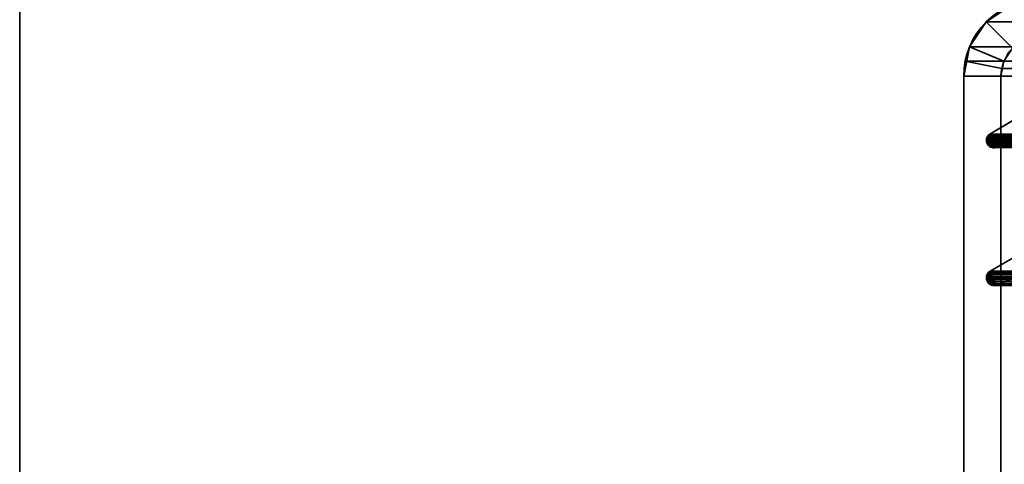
# Model space of a CAD drawing. Header units: millimetres. Extents: x -503 to 6703, y -110 to 193.
# Tile 971 of 1056: x 3993 to 4033, y -1 to 17. Entities that reach past the tile are written whole.
import ezdxf

# ---------------------------------------------------------------- set-up
doc = ezdxf.new("R2010")
doc.units = ezdxf.units.MM
doc.layers.add('152', color=7, linetype='Continuous', true_color=0xffffff)

# ---------------------------------------------------------------- blocks, each defined once
blk = doc.blocks.new('UG_SURFACE_004')
at = {"layer": '152', "color": 252, "linetype": 'Continuous', "lineweight": 35}
for points in [[(5156.5, -14, 2212.25), (5156.5, 174.4, 2212.25), (3843.5, 174.4, 2212.25), (3843.5, -14, 2212.25)], [(3993.5, -14, 2062.25), (3993.5, 174.4, 2062.25), (5006.5, 174.4, 2062.25), (5006.5, -14, 2062.25)]]:
    blk.add_3dface(points, dxfattribs=at)
blk = doc.blocks.new('UG_SURFACE_366')
at = {"layer": '152', "color": 252, "linetype": 'Continuous', "lineweight": 35}
for points in [[(4033.401, 17.266, 2019.849), (4033.401, 17.266, -7.75), (4032.402, 16.598, -7.75), (4032.402, 16.598, 2020.848)], [(4033.401, 17.266, 2019.849), (4032.402, 16.598, 2020.848), (4033.463, 15.537, 2019.787), (4033.975, 15.88, 2019.275)], [(4033.975, 15.88, -7.75), (4033.463, 15.537, -7.75), (4032.402, 16.598, -7.75), (4033.401, 17.266, -7.75)], [(4032.402, 16.598, 2020.848), (4032.402, 16.598, -7.75), (4031.734, 15.599, -7.75), (4031.734, 15.599, 2021.516)], [(4033.12, 15.025, 2020.13), (4033.463, 15.537, 2019.787), (4032.402, 16.598, 2020.848), (4031.734, 15.599, 2021.516)], [(4031.734, 15.599, -7.75), (4032.402, 16.598, -7.75), (4033.463, 15.537, -7.75), (4033.12, 15.025, -7.75)], [(4031.5, 14.42, -7.75), (4031.559, 15.021, 2021.691), (4031.734, 15.599, 2021.516)], [(4031.734, 15.599, 2021.516), (4031.734, 15.599, -7.75), (4031.5, 14.42, -7.75)], [(4031.5, 14.42, -7.75), (4031.734, 15.599, -7.75), (4033.12, 15.025, -7.75), (4033, 14.42, -7.75)], [(4033.031, 14.728, 2020.22), (4033.12, 15.025, 2020.13), (4031.734, 15.599, 2021.516), (4031.559, 15.021, 2021.691)], [(4033.12, 15.025, 2020.13), (4033.12, 15.025, -7.75), (4033.463, 15.537, -7.75), (4033.463, 15.537, 2019.787)], [(4031.5, 14.42, -7.75), (4031.5, 14.42, 2021.75), (4031.559, 15.021, 2021.691)], [(4033, 14.42, 2020.25), (4033.031, 14.728, 2020.22), (4031.559, 15.021, 2021.691), (4031.5, 14.42, 2021.75)], [(4033, 14.42, -7.75), (4033.12, 15.025, -7.75), (4033.12, 15.025, 2020.13)], [(4033.12, 15.025, 2020.13), (4033.031, 14.728, 2020.22), (4033, 14.42, -7.75)], [(4033.031, 14.728, 2020.22), (4033, 14.42, 2020.25), (4033, 14.42, -7.75)], [(4031.5, 14.42, 2021.75), (4031.5, -13, 1106), (4031.5, -13, 1152)], [(4031.5, 14.42, 2021.75), (4031.5, -13.586, 1073.664), (4031.5, -13, 1106)], [(4031.5, -13, 1152), (4031.5, -25.92, 2021.75), (4031.5, 14.42, 2021.75)], [(4031.5, -15, 1024.25), (4031.5, 14.42, -7.75), (4031.5, -25.92, 673.339)], [(4031.5, 14.42, -7.75), (4031.5, -25.92, 332.794), (4031.5, -25.92, 673.339)], [(4031.5, 14.42, -7.75), (4031.5, -25.92, -7.75), (4031.5, -25.92, 332.794)], [(4031.5, 14.42, 2021.75), (4031.5, -13, 1026.25), (4031.5, -13, 1072.25)], [(4031.5, 14.42, -7.75), (4031.5, -13.152, 1025.485), (4031.5, -13, 1026.25)], [(4031.5, -13, 1072.25), (4031.5, -13.152, 1073.015), (4031.5, 14.42, 2021.75)], [(4031.5, -13.152, 1073.015), (4031.5, -13.586, 1073.664), (4031.5, 14.42, 2021.75)], [(4031.5, 14.42, -7.75), (4031.5, -13.586, 1024.836), (4031.5, -13.152, 1025.485)], [(4031.5, -13, 1026.25), (4031.5, 14.42, 2021.75), (4031.5, 14.42, -7.75)], [(4031.5, -15, 1024.25), (4031.5, -14.235, 1024.402), (4031.5, 14.42, -7.75)], [(4031.5, -14.235, 1024.402), (4031.5, -13.586, 1024.836), (4031.5, 14.42, -7.75)], [(4031.5, 14.42, 2021.75), (4031.5, -25.92, 2021.75), (4033, -25.92, 2020.25), (4033, 14.42, 2020.25)], [(4031.5, -25.92, -7.75), (4031.5, 14.42, -7.75), (4033, 14.42, -7.75), (4033, -25.92, -7.75)], [(4033, 14.42, -7.75), (4033, -13, 1106), (4033, -13, 1072.25)], [(4033, 14.42, -7.75), (4033, -13, 1152), (4033, -13, 1106)], [(4033, -13, 1072.25), (4033, -13, 1026.25), (4033, 14.42, -7.75)], [(4033, -13, 1026.25), (4033, -13.152, 1025.485), (4033, 14.42, -7.75)], [(4033, 14.42, -7.75), (4033, -25.92, 673.339), (4033, -25.92, 332.794)], [(4033, 14.42, 2020.25), (4033, -13.152, 1152.765), (4033, -13, 1152)], [(4033, -25.92, 673.339), (4033, 14.42, -7.75), (4033, -13.586, 1024.836)], [(4033, 14.42, 2020.25), (4033, -13.586, 1153.414), (4033, -13.152, 1152.765)], [(4033, -13, 1152), (4033, 14.42, -7.75), (4033, 14.42, 2020.25)], [(4033, -25.92, 332.794), (4033, -25.92, -7.75), (4033, 14.42, -7.75)], [(4033, -13.152, 1025.485), (4033, -13.586, 1024.836), (4033, 14.42, -7.75)], [(4033, 14.42, 2020.25), (4033, -24.765, 1153.848), (4033, -24, 1154)], [(4033, 14.42, 2020.25), (4033, -15, 1154), (4033, -14.235, 1153.848)], [(4033, 14.42, 2020.25), (4033, -25.414, 1153.414), (4033, -24.765, 1153.848)], [(4033, -24, 1154), (4033, -15, 1154), (4033, 14.42, 2020.25)], [(4033, 14.42, 2020.25), (4033, -25.92, 1694.972), (4033, -25.92, 1354.428)], [(4033, -14.235, 1153.848), (4033, -13.586, 1153.414), (4033, 14.42, 2020.25)], [(4033, 14.42, 2020.25), (4033, -25.92, 2020.25), (4033, -25.92, 1694.972)], [(4033, -25.92, 1354.428), (4033, -25.92, 1152.56), (4033, -25.848, 1152.765), (4033, 14.42, 2020.25)], [(4033, -25.848, 1152.765), (4033, -25.414, 1153.414), (4033, 14.42, 2020.25)]]:
    blk.add_3dface(points, dxfattribs=at)
blk = doc.blocks.new('UG_SURFACE_367')
at = {"layer": '152', "color": 252, "linetype": 'Continuous', "lineweight": 35}
for points in [[(4033.401, 17.266, 2019.849), (4033.401, 17.266, -7.75), (4032.402, 16.598, -7.75), (4032.402, 16.598, 2020.848)], [(4033.401, 17.266, 2019.849), (4032.402, 16.598, 2020.848), (4033.463, 15.537, 2019.787), (4033.975, 15.88, 2019.275)], [(4033.975, 15.88, -7.75), (4033.463, 15.537, -7.75), (4032.402, 16.598, -7.75), (4033.401, 17.266, -7.75)], [(4032.402, 16.598, 2020.848), (4032.402, 16.598, -7.75), (4031.734, 15.599, -7.75), (4031.734, 15.599, 2021.516)], [(4033.12, 15.025, 2020.13), (4033.463, 15.537, 2019.787), (4032.402, 16.598, 2020.848), (4031.734, 15.599, 2021.516)], [(4031.734, 15.599, -7.75), (4032.402, 16.598, -7.75), (4033.463, 15.537, -7.75), (4033.12, 15.025, -7.75)], [(4031.5, 14.42, -7.75), (4031.559, 15.021, 2021.691), (4031.734, 15.599, 2021.516)], [(4031.734, 15.599, 2021.516), (4031.734, 15.599, -7.75), (4031.5, 14.42, -7.75)], [(4031.5, 14.42, -7.75), (4031.734, 15.599, -7.75), (4033.12, 15.025, -7.75), (4033, 14.42, -7.75)], [(4033.031, 14.728, 2020.22), (4033.12, 15.025, 2020.13), (4031.734, 15.599, 2021.516), (4031.559, 15.021, 2021.691)], [(4033.12, 15.025, 2020.13), (4033.12, 15.025, -7.75), (4033.463, 15.537, -7.75), (4033.463, 15.537, 2019.787)], [(4031.5, 14.42, -7.75), (4031.5, 14.42, 2021.75), (4031.559, 15.021, 2021.691)], [(4033, 14.42, 2020.25), (4033.031, 14.728, 2020.22), (4031.559, 15.021, 2021.691), (4031.5, 14.42, 2021.75)], [(4033, 14.42, -7.75), (4033.12, 15.025, -7.75), (4033.12, 15.025, 2020.13)], [(4033.12, 15.025, 2020.13), (4033.031, 14.728, 2020.22), (4033, 14.42, -7.75)], [(4033.031, 14.728, 2020.22), (4033, 14.42, 2020.25), (4033, 14.42, -7.75)], [(4031.5, 14.42, 2021.75), (4031.5, -13, 1106), (4031.5, -13, 1152)], [(4031.5, 14.42, 2021.75), (4031.5, -13.586, 1073.664), (4031.5, -13, 1106)], [(4031.5, -13, 1152), (4031.5, -25.92, 2021.75), (4031.5, 14.42, 2021.75)], [(4031.5, -15, 1024.25), (4031.5, 14.42, -7.75), (4031.5, -25.92, 673.339)], [(4031.5, 14.42, -7.75), (4031.5, -25.92, 332.794), (4031.5, -25.92, 673.339)], [(4031.5, 14.42, -7.75), (4031.5, -25.92, -7.75), (4031.5, -25.92, 332.794)], [(4031.5, 14.42, 2021.75), (4031.5, -13, 1026.25), (4031.5, -13, 1072.25)], [(4031.5, 14.42, -7.75), (4031.5, -13.152, 1025.485), (4031.5, -13, 1026.25)], [(4031.5, -13, 1072.25), (4031.5, -13.152, 1073.015), (4031.5, 14.42, 2021.75)], [(4031.5, -13.152, 1073.015), (4031.5, -13.586, 1073.664), (4031.5, 14.42, 2021.75)], [(4031.5, 14.42, -7.75), (4031.5, -13.586, 1024.836), (4031.5, -13.152, 1025.485)], [(4031.5, -13, 1026.25), (4031.5, 14.42, 2021.75), (4031.5, 14.42, -7.75)], [(4031.5, -15, 1024.25), (4031.5, -14.235, 1024.402), (4031.5, 14.42, -7.75)], [(4031.5, -14.235, 1024.402), (4031.5, -13.586, 1024.836), (4031.5, 14.42, -7.75)], [(4031.5, 14.42, 2021.75), (4031.5, -25.92, 2021.75), (4033, -25.92, 2020.25), (4033, 14.42, 2020.25)], [(4031.5, -25.92, -7.75), (4031.5, 14.42, -7.75), (4033, 14.42, -7.75), (4033, -25.92, -7.75)], [(4033, 14.42, -7.75), (4033, -13, 1106), (4033, -13, 1072.25)], [(4033, 14.42, -7.75), (4033, -13, 1152), (4033, -13, 1106)], [(4033, -13, 1072.25), (4033, -13, 1026.25), (4033, 14.42, -7.75)], [(4033, -13, 1026.25), (4033, -13.152, 1025.485), (4033, 14.42, -7.75)], [(4033, 14.42, -7.75), (4033, -25.92, 673.339), (4033, -25.92, 332.794)], [(4033, 14.42, 2020.25), (4033, -13.152, 1152.765), (4033, -13, 1152)], [(4033, -25.92, 673.339), (4033, 14.42, -7.75), (4033, -13.586, 1024.836)], [(4033, 14.42, 2020.25), (4033, -13.586, 1153.414), (4033, -13.152, 1152.765)], [(4033, -13, 1152), (4033, 14.42, -7.75), (4033, 14.42, 2020.25)], [(4033, -25.92, 332.794), (4033, -25.92, -7.75), (4033, 14.42, -7.75)], [(4033, -13.152, 1025.485), (4033, -13.586, 1024.836), (4033, 14.42, -7.75)], [(4033, 14.42, 2020.25), (4033, -24.765, 1153.848), (4033, -24, 1154)], [(4033, 14.42, 2020.25), (4033, -15, 1154), (4033, -14.235, 1153.848)], [(4033, 14.42, 2020.25), (4033, -25.414, 1153.414), (4033, -24.765, 1153.848)], [(4033, -24, 1154), (4033, -15, 1154), (4033, 14.42, 2020.25)], [(4033, 14.42, 2020.25), (4033, -25.92, 1694.972), (4033, -25.92, 1354.428)], [(4033, -14.235, 1153.848), (4033, -13.586, 1153.414), (4033, 14.42, 2020.25)], [(4033, 14.42, 2020.25), (4033, -25.92, 2020.25), (4033, -25.92, 1694.972)], [(4033, -25.92, 1354.428), (4033, -25.92, 1152.56), (4033, -25.848, 1152.765), (4033, 14.42, 2020.25)], [(4033, -25.848, 1152.765), (4033, -25.414, 1153.414), (4033, 14.42, 2020.25)]]:
    blk.add_3dface(points, dxfattribs=at)
blk = doc.blocks.new('UG_SURFACE_368')
at = {"layer": '152', "color": 252, "linetype": 'Continuous', "lineweight": 35}
for points in [[(4966.599, 17.266, 2019.849), (4033.401, 17.266, 2019.849), (4032.402, 16.598, 2020.848), (4967.598, 16.598, 2020.848)], [(4033.975, 15.88, 2019.275), (4033.463, 15.537, 2019.787), (4032.402, 16.598, 2020.848), (4033.401, 17.266, 2019.849)], [(4967.598, 16.598, 2020.848), (4032.402, 16.598, 2020.848), (4031.734, 15.599, 2021.516), (4968.266, 15.599, 2021.516)], [(4031.734, 15.599, 2021.516), (4032.402, 16.598, 2020.848), (4033.463, 15.537, 2019.787), (4033.12, 15.025, 2020.13)], [(4968.441, 15.021, 2021.691), (4968.266, 15.599, 2021.516), (4031.734, 15.599, 2021.516), (4031.559, 15.021, 2021.691)], [(4031.559, 15.021, 2021.691), (4031.734, 15.599, 2021.516), (4033.12, 15.025, 2020.13), (4033.031, 14.728, 2020.22)], [(4966.88, 15.025, 2020.13), (4033.12, 15.025, 2020.13), (4033.463, 15.537, 2019.787), (4966.537, 15.537, 2019.787)], [(4031.559, 15.021, 2021.691), (4031.5, 14.42, 2021.75), (4968.5, 14.42, 2021.75)], [(4031.5, 14.42, 2021.75), (4031.559, 15.021, 2021.691), (4033.031, 14.728, 2020.22), (4033, 14.42, 2020.25)], [(4031.559, 15.021, 2021.691), (4968.5, 14.42, 2021.75), (4968.441, 15.021, 2021.691)], [(4966.969, 14.728, 2020.22), (4033, 14.42, 2020.25), (4033.031, 14.728, 2020.22)], [(4966.969, 14.728, 2020.22), (4967, 14.42, 2020.25), (4033, 14.42, 2020.25)], [(4033.031, 14.728, 2020.22), (4033.12, 15.025, 2020.13), (4966.88, 15.025, 2020.13), (4966.969, 14.728, 2020.22)], [(4031.5, -25.92, 2021.75), (4968.5, -25.92, 2021.75), (4968.5, 14.42, 2021.75), (4031.5, 14.42, 2021.75)], [(4033, 14.42, 2020.25), (4033, -25.92, 2020.25), (4031.5, -25.92, 2021.75), (4031.5, 14.42, 2021.75)], [(4033, -25.92, 2020.25), (4033, 14.42, 2020.25), (4967, 14.42, 2020.25), (4967, -25.92, 2020.25)]]:
    blk.add_3dface(points, dxfattribs=at)
blk = doc.blocks.new('UG_SURFACE_396')
at = {"layer": '152', "color": 7, "linetype": 'Continuous', "lineweight": 35}
for points in [[(4032.556, 12.088, 2020.694), (4034.348, 13.155, 2018.902), (4034.348, 13.155, -7.75), (4032.556, 12.088, -7.75)], [(4035.086, 12.27, -7.75), (4034.979, 12.088, -7.75), (4032.556, 12.088, -7.75), (4034.348, 13.155, -7.75)], [(4032.803, 11.548, 2020.447), (4033.6, 11.817, 2019.65), (4034.348, 13.155, 2018.902), (4032.556, 12.088, 2020.694)], [(4032.464, 11.674, 2020.787), (4032.425, 11.911, 2020.825), (4032.424, 11.909, 2020.826), (4032.415, 11.83, 2020.835)], [(4032.42, 11.83, -7.75), (4032.415, 11.83, 2020.835), (4032.424, 11.909, 2020.826)], [(4032.42, 11.892, -7.75), (4032.424, 11.909, 2020.826), (4032.425, 11.911, 2020.825)], [(4032.425, 11.911, 2020.825), (4032.428, 11.91, -7.75), (4032.42, 11.892, -7.75)], [(4033.6, 11.817, -7.75), (4032.42, 11.83, -7.75), (4032.42, 11.892, -7.75), (4032.428, 11.91, -7.75)], [(4032.424, 11.909, 2020.826), (4032.42, 11.892, -7.75), (4032.42, 11.83, -7.75)], [(4032.428, 11.91, -7.75), (4032.425, 11.911, 2020.825), (4032.46, 11.988, 2020.79)], [(4032.464, 11.674, 2020.787), (4032.46, 11.988, 2020.79), (4032.425, 11.911, 2020.825)], [(4032.46, 11.988, 2020.79), (4032.461, 11.988, -7.75), (4032.428, 11.91, -7.75)], [(4032.428, 11.91, -7.75), (4032.461, 11.988, -7.75), (4033.6, 11.817, -7.75)], [(4032.603, 11.557, 2020.647), (4032.517, 12.051, 2020.733), (4032.467, 12.004, 2020.783), (4032.46, 11.988, 2020.79)], [(4032.461, 11.988, -7.75), (4032.46, 11.988, 2020.79), (4032.467, 12.004, 2020.783)], [(4032.46, 11.988, 2020.79), (4032.522, 11.614, 2020.728), (4032.568, 11.573, 2020.683)], [(4032.464, 11.674, 2020.787), (4032.471, 11.658, 2020.779), (4032.522, 11.614, 2020.728), (4032.46, 11.988, 2020.79)], [(4032.568, 11.573, 2020.683), (4032.598, 11.558, 2020.652), (4032.603, 11.557, 2020.647), (4032.46, 11.988, 2020.79)], [(4033.6, 11.817, -7.75), (4032.461, 11.988, -7.75), (4032.467, 12.003, -7.75), (4032.518, 12.052, -7.75)], [(4032.467, 12.004, 2020.783), (4032.467, 12.003, -7.75), (4032.461, 11.988, -7.75)], [(4032.517, 12.051, 2020.733), (4032.518, 12.052, -7.75), (4032.467, 12.003, -7.75)], [(4032.467, 12.003, -7.75), (4032.467, 12.004, 2020.783), (4032.517, 12.051, 2020.733)], [(4032.518, 12.052, -7.75), (4032.517, 12.051, 2020.733), (4032.556, 12.088, 2020.694)], [(4032.603, 11.557, 2020.647), (4032.556, 12.088, 2020.694), (4032.517, 12.051, 2020.733)], [(4032.556, 12.088, 2020.694), (4032.556, 12.088, -7.75), (4032.518, 12.052, -7.75)], [(4032.518, 12.052, -7.75), (4032.556, 12.088, -7.75), (4033.6, 11.817, -7.75)], [(4032.556, 12.088, -7.75), (4034.979, 12.088, -7.75), (4034.979, 12.086, -7.75)], [(4032.556, 12.088, -7.75), (4033.704, 11.823, -7.75), (4033.681, 11.822, -7.75)], [(4032.556, 12.088, -7.75), (4034.938, 11.866, -7.75), (4033.704, 11.823, -7.75)], [(4033.681, 11.822, -7.75), (4033.6, 11.817, -7.75), (4032.556, 12.088, -7.75)], [(4034.979, 12.086, -7.75), (4034.938, 11.866, -7.75), (4032.556, 12.088, -7.75)], [(4032.556, 12.088, 2020.694), (4032.701, 11.544, 2020.55), (4032.752, 11.537, 2020.498), (4032.803, 11.548, 2020.447)], [(4032.556, 12.088, 2020.694), (4032.603, 11.557, 2020.647), (4032.701, 11.544, 2020.55)], [(4032.428, 11.745, 2020.822), (4032.414, 11.825, 2020.835), (4032.42, 11.83, -7.75)], [(4032.414, 11.825, 2020.835), (4032.415, 11.83, 2020.835), (4032.42, 11.83, -7.75)], [(4032.415, 11.83, 2020.835), (4032.414, 11.825, 2020.835), (4032.428, 11.745, 2020.822), (4032.464, 11.674, 2020.787)], [(4032.42, 11.83, -7.75), (4032.421, 11.774, -7.75), (4032.428, 11.745, 2020.822)], [(4032.421, 11.774, -7.75), (4032.42, 11.83, -7.75), (4033.6, 11.817, -7.75)], [(4033.6, 11.817, -7.75), (4032.467, 11.675, -7.75), (4032.428, 11.745, -7.75), (4032.421, 11.774, -7.75)], [(4032.421, 11.774, -7.75), (4032.428, 11.745, -7.75), (4032.428, 11.745, 2020.822)], [(4032.428, 11.745, -7.75), (4032.467, 11.675, -7.75), (4032.464, 11.674, 2020.787)], [(4032.464, 11.674, 2020.787), (4032.428, 11.745, 2020.822), (4032.428, 11.745, -7.75)], [(4032.471, 11.658, 2020.779), (4032.464, 11.674, 2020.787), (4032.467, 11.675, -7.75)], [(4033.6, 11.817, -7.75), (4032.522, 11.611, -7.75), (4032.489, 11.637, -7.75), (4032.467, 11.675, -7.75)], [(4032.467, 11.675, -7.75), (4032.489, 11.637, -7.75), (4032.471, 11.658, 2020.779)], [(4032.522, 11.614, 2020.728), (4032.471, 11.658, 2020.779), (4032.489, 11.637, -7.75)], [(4032.489, 11.637, -7.75), (4032.522, 11.611, -7.75), (4032.522, 11.614, 2020.728)], [(4032.604, 11.561, -7.75), (4032.575, 11.569, -7.75), (4032.522, 11.611, -7.75), (4033.6, 11.817, -7.75)], [(4032.568, 11.573, 2020.683), (4032.522, 11.614, 2020.728), (4032.522, 11.611, -7.75)], [(4032.522, 11.611, -7.75), (4032.575, 11.569, -7.75), (4032.568, 11.573, 2020.683)], [(4032.598, 11.558, 2020.652), (4032.568, 11.573, 2020.683), (4032.575, 11.569, -7.75)], [(4032.575, 11.569, -7.75), (4032.604, 11.561, -7.75), (4032.603, 11.557, 2020.647)], [(4032.603, 11.557, 2020.647), (4032.598, 11.558, 2020.652), (4032.575, 11.569, -7.75)], [(4032.701, 11.544, 2020.55), (4032.603, 11.557, 2020.647), (4032.604, 11.561, -7.75)], [(4032.604, 11.561, -7.75), (4033.6, 11.817, -7.75), (4032.803, 11.548, -7.75), (4032.7, 11.536, -7.75)], [(4032.604, 11.561, -7.75), (4032.693, 11.535, -7.75), (4032.701, 11.544, 2020.55)], [(4032.7, 11.536, -7.75), (4032.693, 11.535, -7.75), (4032.604, 11.561, -7.75)], [(4032.693, 11.535, -7.75), (4032.7, 11.536, -7.75), (4032.701, 11.544, 2020.55)], [(4032.7, 11.536, -7.75), (4032.803, 11.548, -7.75), (4032.803, 11.548, 2020.447)], [(4032.803, 11.548, 2020.447), (4032.752, 11.537, 2020.498), (4032.7, 11.536, -7.75)], [(4032.752, 11.537, 2020.498), (4032.701, 11.544, 2020.55), (4032.7, 11.536, -7.75)], [(4033.6, 11.817, 2019.65), (4032.803, 11.548, 2020.447), (4032.803, 11.548, -7.75), (4033.6, 11.817, -7.75)], [(4032.565, 6.577, 2020.685), (4033.911, 7.354, 2019.339), (4033.911, 7.354, -7.75), (4032.565, 6.577, -7.75)], [(4032.565, 6.577, -7.75), (4033.911, 7.354, -7.75), (4033.471, 6.248, -7.75), (4032.807, 6.002, -7.75)], [(4032.807, 6.002, 2020.443), (4033.471, 6.248, 2019.779), (4033.911, 7.354, 2019.339), (4032.565, 6.577, 2020.685)], [(4032.432, 6.405, 2020.818), (4032.424, 6.388, 2020.826), (4032.417, 6.322, 2020.833), (4032.807, 6.002, 2020.443)], [(4032.42, 6.322, -7.75), (4032.417, 6.322, 2020.833), (4032.424, 6.388, 2020.826)], [(4032.42, 6.371, -7.75), (4032.424, 6.388, 2020.826), (4032.432, 6.405, 2020.818)], [(4032.432, 6.405, 2020.818), (4032.435, 6.405, -7.75), (4032.42, 6.371, -7.75)], [(4032.42, 6.322, -7.75), (4032.42, 6.371, -7.75), (4032.435, 6.405, -7.75), (4032.461, 6.154, -7.75)], [(4032.424, 6.388, 2020.826), (4032.42, 6.371, -7.75), (4032.42, 6.322, -7.75)], [(4032.435, 6.405, -7.75), (4032.432, 6.405, 2020.818), (4032.469, 6.485, 2020.781)], [(4032.807, 6.002, 2020.443), (4032.469, 6.485, 2020.781), (4032.432, 6.405, 2020.818)], [(4032.536, 6.55, -7.75), (4032.461, 6.154, -7.75), (4032.435, 6.405, -7.75), (4032.469, 6.486, -7.75)], [(4032.469, 6.485, 2020.781), (4032.469, 6.486, -7.75), (4032.435, 6.405, -7.75)], [(4032.536, 6.55, -7.75), (4032.514, 6.084, -7.75), (4032.481, 6.114, -7.75), (4032.461, 6.154, -7.75)], [(4032.469, 6.486, -7.75), (4032.47, 6.488, -7.75), (4032.536, 6.55, -7.75)], [(4032.534, 6.549, 2020.716), (4032.471, 6.489, 2020.779), (4032.469, 6.485, 2020.781), (4032.807, 6.002, 2020.443)], [(4032.469, 6.486, -7.75), (4032.469, 6.485, 2020.781), (4032.471, 6.489, 2020.779)], [(4032.471, 6.489, 2020.779), (4032.47, 6.488, -7.75), (4032.469, 6.486, -7.75)], [(4032.534, 6.549, 2020.716), (4032.536, 6.55, -7.75), (4032.47, 6.488, -7.75)], [(4032.47, 6.488, -7.75), (4032.471, 6.489, 2020.779), (4032.534, 6.549, 2020.716)], [(4032.598, 6.027, -7.75), (4032.568, 6.037, -7.75), (4032.514, 6.084, -7.75), (4032.536, 6.55, -7.75)], [(4032.536, 6.55, -7.75), (4032.534, 6.549, 2020.716), (4032.565, 6.577, 2020.685)], [(4032.565, 6.577, 2020.685), (4032.534, 6.549, 2020.716), (4032.807, 6.002, 2020.443)], [(4032.565, 6.577, 2020.685), (4032.565, 6.577, -7.75), (4032.536, 6.55, -7.75)], [(4032.807, 6.002, -7.75), (4032.536, 6.55, -7.75), (4032.565, 6.577, -7.75)], [(4032.536, 6.55, -7.75), (4032.697, 5.995, -7.75), (4032.69, 5.995, -7.75), (4032.598, 6.027, -7.75)], [(4032.536, 6.55, -7.75), (4032.807, 6.002, -7.75), (4032.697, 5.995, -7.75)], [(4032.423, 6.232, 2020.827), (4032.414, 6.299, 2020.836), (4032.42, 6.322, -7.75)], [(4032.414, 6.299, 2020.836), (4032.417, 6.322, 2020.833), (4032.42, 6.322, -7.75)], [(4032.807, 6.002, 2020.443), (4032.417, 6.322, 2020.833), (4032.414, 6.299, 2020.836), (4032.423, 6.232, 2020.827)], [(4032.42, 6.322, -7.75), (4032.42, 6.247, -7.75), (4032.423, 6.232, 2020.827)], [(4032.461, 6.154, -7.75), (4032.423, 6.232, -7.75), (4032.42, 6.247, -7.75), (4032.42, 6.322, -7.75)], [(4032.42, 6.247, -7.75), (4032.423, 6.232, -7.75), (4032.423, 6.232, 2020.827)], [(4032.423, 6.232, -7.75), (4032.461, 6.154, -7.75), (4032.457, 6.153, 2020.793)], [(4032.457, 6.153, 2020.793), (4032.423, 6.232, 2020.827), (4032.423, 6.232, -7.75)], [(4032.423, 6.232, 2020.827), (4032.457, 6.153, 2020.793), (4032.807, 6.002, 2020.443)], [(4032.462, 6.14, 2020.788), (4032.457, 6.153, 2020.793), (4032.461, 6.154, -7.75)], [(4032.807, 6.002, 2020.443), (4032.457, 6.153, 2020.793), (4032.462, 6.14, 2020.788), (4032.514, 6.087, 2020.736)], [(4032.461, 6.154, -7.75), (4032.481, 6.114, -7.75), (4032.462, 6.14, 2020.788)], [(4032.514, 6.087, 2020.736), (4032.462, 6.14, 2020.788), (4032.481, 6.114, -7.75)], [(4032.481, 6.114, -7.75), (4032.514, 6.084, -7.75), (4032.514, 6.087, 2020.736)], [(4032.552, 6.047, 2020.698), (4032.514, 6.087, 2020.736), (4032.514, 6.084, -7.75)], [(4032.514, 6.087, 2020.736), (4032.552, 6.047, 2020.698), (4032.596, 6.024, 2020.654), (4032.807, 6.002, 2020.443)], [(4032.514, 6.084, -7.75), (4032.568, 6.037, -7.75), (4032.552, 6.047, 2020.698)], [(4032.596, 6.024, 2020.654), (4032.552, 6.047, 2020.698), (4032.568, 6.037, -7.75)], [(4032.568, 6.037, -7.75), (4032.598, 6.027, -7.75), (4032.596, 6.024, 2020.654)], [(4032.617, 6.013, 2020.633), (4032.596, 6.024, 2020.654), (4032.598, 6.027, -7.75)], [(4032.596, 6.024, 2020.654), (4032.617, 6.013, 2020.633), (4032.697, 6.005, 2020.553)], [(4032.697, 6.005, 2020.553), (4032.785, 5.997, 2020.465), (4032.807, 6.002, 2020.443), (4032.596, 6.024, 2020.654)], [(4032.598, 6.027, -7.75), (4032.69, 5.995, -7.75), (4032.697, 6.005, 2020.553)], [(4032.697, 6.005, 2020.553), (4032.617, 6.013, 2020.633), (4032.598, 6.027, -7.75)], [(4032.69, 5.995, -7.75), (4032.697, 5.995, -7.75), (4032.697, 6.005, 2020.553)], [(4032.785, 5.997, 2020.465), (4032.697, 6.005, 2020.553), (4032.697, 5.995, -7.75)], [(4032.697, 5.995, -7.75), (4032.807, 6.002, -7.75), (4032.807, 6.002, 2020.443)], [(4032.807, 6.002, 2020.443), (4032.785, 5.997, 2020.465), (4032.697, 5.995, -7.75)], [(4033.471, 6.248, 2019.779), (4032.807, 6.002, 2020.443), (4032.807, 6.002, -7.75), (4033.471, 6.248, -7.75)]]:
    blk.add_3dface(points, dxfattribs=at)
blk = doc.blocks.new('UG_SURFACE_397')
at = {"layer": '152', "color": 7, "linetype": 'Continuous', "lineweight": 35}
for points in [[(4034.993, 12.106, 2018.257), (4034.955, 11.998, 2018.295), (4032.556, 12.088, 2020.694), (4034.348, 13.155, 2018.902)], [(4967.444, 12.088, 2020.694), (4965.652, 13.155, 2018.902), (4034.348, 13.155, 2018.902), (4032.556, 12.088, 2020.694)], [(4032.539, 11.592, 2020.711), (4032.415, 11.838, 2020.834), (4032.422, 11.898, 2020.828), (4032.432, 11.926, 2020.818)], [(4032.422, 11.898, 2020.828), (4032.415, 11.838, 2020.834), (4967.585, 11.846, 2020.835)], [(4032.432, 11.926, 2020.818), (4032.422, 11.898, 2020.828), (4967.585, 11.846, 2020.835)], [(4032.432, 11.926, 2020.818), (4032.447, 11.966, 2020.803), (4032.539, 11.592, 2020.711)], [(4967.552, 11.965, 2020.802), (4032.447, 11.966, 2020.803), (4032.432, 11.926, 2020.818)], [(4032.432, 11.926, 2020.818), (4967.569, 11.932, 2020.819), (4967.552, 11.965, 2020.802)], [(4032.432, 11.926, 2020.818), (4967.57, 11.927, 2020.82), (4967.569, 11.932, 2020.819)], [(4967.585, 11.846, 2020.835), (4967.57, 11.927, 2020.82), (4032.432, 11.926, 2020.818)], [(4032.539, 11.592, 2020.711), (4032.447, 11.966, 2020.803), (4032.452, 11.978, 2020.798)], [(4032.452, 11.978, 2020.798), (4032.447, 11.966, 2020.803), (4967.552, 11.965, 2020.802)], [(4032.452, 11.978, 2020.798), (4032.476, 12.015, 2020.774), (4032.501, 12.038, 2020.749), (4032.539, 11.592, 2020.711)], [(4967.552, 11.965, 2020.802), (4032.476, 12.015, 2020.774), (4032.452, 11.978, 2020.798)], [(4032.501, 12.038, 2020.749), (4032.476, 12.015, 2020.774), (4967.533, 12.003, 2020.783)], [(4032.476, 12.015, 2020.774), (4967.552, 11.965, 2020.802), (4967.533, 12.003, 2020.783)], [(4032.501, 12.038, 2020.749), (4032.556, 12.088, 2020.694), (4032.539, 11.592, 2020.711)], [(4032.556, 12.088, 2020.694), (4032.501, 12.038, 2020.749), (4967.498, 12.036, 2020.749)], [(4967.533, 12.003, 2020.783), (4967.498, 12.036, 2020.749), (4032.501, 12.038, 2020.749)], [(4032.621, 11.555, 2020.628), (4032.541, 11.59, 2020.709), (4032.539, 11.592, 2020.711), (4032.556, 12.088, 2020.694)], [(4032.556, 12.088, 2020.694), (4033.6, 11.817, 2019.65), (4032.803, 11.548, 2020.447)], [(4032.803, 11.548, 2020.447), (4032.783, 11.543, 2020.467), (4032.709, 11.541, 2020.541), (4032.556, 12.088, 2020.694)], [(4032.709, 11.541, 2020.541), (4032.658, 11.54, 2020.592), (4032.621, 11.555, 2020.628), (4032.556, 12.088, 2020.694)], [(4032.556, 12.088, 2020.694), (4033.687, 11.82, 2019.563), (4033.615, 11.818, 2019.636)], [(4032.556, 12.088, 2020.694), (4034.938, 11.866, 2018.312), (4033.717, 11.821, 2019.533), (4033.687, 11.82, 2019.563)], [(4033.615, 11.818, 2019.636), (4033.6, 11.817, 2019.65), (4032.556, 12.088, 2020.694)], [(4034.955, 11.998, 2018.295), (4034.938, 11.866, 2018.312), (4032.556, 12.088, 2020.694)], [(4967.498, 12.036, 2020.749), (4967.444, 12.088, 2020.694), (4032.556, 12.088, 2020.694)], [(4032.432, 11.736, 2020.818), (4032.428, 11.745, 2020.822), (4032.414, 11.828, 2020.835), (4032.415, 11.838, 2020.834)], [(4967.585, 11.809, 2020.834), (4032.415, 11.838, 2020.834), (4032.414, 11.828, 2020.835)], [(4032.414, 11.828, 2020.835), (4032.428, 11.745, 2020.822), (4967.572, 11.745, 2020.822)], [(4967.572, 11.745, 2020.822), (4967.585, 11.809, 2020.834), (4032.414, 11.828, 2020.835)], [(4032.415, 11.838, 2020.834), (4967.585, 11.838, 2020.835), (4967.585, 11.846, 2020.835)], [(4032.415, 11.838, 2020.834), (4032.473, 11.658, 2020.777), (4032.469, 11.662, 2020.781), (4032.432, 11.736, 2020.818)], [(4032.415, 11.838, 2020.834), (4032.539, 11.592, 2020.711), (4032.473, 11.658, 2020.777)], [(4967.585, 11.809, 2020.834), (4967.585, 11.838, 2020.835), (4032.415, 11.838, 2020.834)], [(4032.432, 11.736, 2020.818), (4967.568, 11.736, 2020.818), (4967.572, 11.745, 2020.822), (4032.428, 11.745, 2020.822)], [(4967.568, 11.736, 2020.818), (4032.432, 11.736, 2020.818), (4032.469, 11.662, 2020.781)], [(4967.531, 11.662, 2020.781), (4967.568, 11.736, 2020.818), (4032.469, 11.662, 2020.781)], [(4032.469, 11.662, 2020.781), (4032.473, 11.658, 2020.777), (4967.527, 11.658, 2020.777), (4967.531, 11.662, 2020.781)], [(4032.539, 11.592, 2020.711), (4967.461, 11.592, 2020.711), (4967.527, 11.658, 2020.777), (4032.473, 11.658, 2020.777)], [(4967.461, 11.592, 2020.711), (4032.539, 11.592, 2020.711), (4032.541, 11.59, 2020.709)], [(4967.459, 11.59, 2020.709), (4967.461, 11.592, 2020.711), (4032.541, 11.59, 2020.709)], [(4032.541, 11.59, 2020.709), (4032.621, 11.555, 2020.628), (4967.379, 11.555, 2020.628), (4967.459, 11.59, 2020.709)], [(4967.379, 11.555, 2020.628), (4032.621, 11.555, 2020.628), (4032.658, 11.54, 2020.592)], [(4967.342, 11.54, 2020.592), (4967.379, 11.555, 2020.628), (4032.658, 11.54, 2020.592)], [(4967.342, 11.54, 2020.592), (4032.658, 11.54, 2020.592), (4032.709, 11.541, 2020.541)], [(4032.709, 11.541, 2020.541), (4967.291, 11.543, 2020.541), (4967.342, 11.54, 2020.592)], [(4967.291, 11.543, 2020.541), (4032.709, 11.541, 2020.541), (4032.783, 11.543, 2020.467)], [(4032.783, 11.543, 2020.467), (4967.197, 11.548, 2020.447), (4967.291, 11.543, 2020.541)], [(4032.783, 11.543, 2020.467), (4032.803, 11.548, 2020.447), (4967.197, 11.548, 2020.447)], [(4966.4, 11.817, 2019.65), (4967.197, 11.548, 2020.447), (4032.803, 11.548, 2020.447), (4033.6, 11.817, 2019.65)], [(4032.565, 6.577, 2020.685), (4033.911, 7.354, 2019.339), (4033.471, 6.248, 2019.779), (4032.807, 6.002, 2020.443)], [(4967.435, 6.577, 2020.685), (4966.089, 7.354, 2019.339), (4033.911, 7.354, 2019.339), (4032.565, 6.577, 2020.685)], [(4032.416, 6.342, 2020.834), (4032.435, 6.422, 2020.815), (4032.436, 6.424, 2020.813), (4032.807, 6.002, 2020.443)], [(4032.435, 6.422, 2020.815), (4032.416, 6.342, 2020.834), (4967.584, 6.331, 2020.834)], [(4032.436, 6.424, 2020.813), (4032.435, 6.422, 2020.815), (4967.568, 6.413, 2020.818)], [(4032.435, 6.422, 2020.815), (4967.584, 6.331, 2020.834), (4967.568, 6.413, 2020.818)], [(4032.807, 6.002, 2020.443), (4032.436, 6.424, 2020.813), (4032.442, 6.435, 2020.808)], [(4032.442, 6.435, 2020.808), (4032.436, 6.424, 2020.813), (4967.563, 6.423, 2020.813)], [(4967.568, 6.413, 2020.818), (4967.563, 6.423, 2020.813), (4032.436, 6.424, 2020.813)], [(4032.442, 6.435, 2020.808), (4032.48, 6.501, 2020.77), (4032.495, 6.514, 2020.756), (4032.807, 6.002, 2020.443)], [(4032.48, 6.501, 2020.77), (4032.442, 6.435, 2020.808), (4967.557, 6.434, 2020.807)], [(4967.563, 6.423, 2020.813), (4967.557, 6.434, 2020.807), (4032.442, 6.435, 2020.808)], [(4032.495, 6.514, 2020.756), (4032.48, 6.501, 2020.77), (4967.529, 6.489, 2020.779)], [(4032.48, 6.501, 2020.77), (4967.557, 6.434, 2020.807), (4967.529, 6.489, 2020.779)], [(4032.807, 6.002, 2020.443), (4032.495, 6.514, 2020.756), (4032.565, 6.577, 2020.685)], [(4032.565, 6.577, 2020.685), (4032.495, 6.514, 2020.756), (4967.505, 6.512, 2020.755)], [(4967.529, 6.489, 2020.779), (4967.505, 6.512, 2020.755), (4032.495, 6.514, 2020.756)], [(4967.505, 6.512, 2020.755), (4967.435, 6.577, 2020.685), (4032.565, 6.577, 2020.685)], [(4032.414, 6.301, 2020.836), (4032.415, 6.331, 2020.835), (4032.807, 6.002, 2020.443)], [(4967.584, 6.331, 2020.834), (4032.415, 6.331, 2020.835), (4032.414, 6.301, 2020.836)], [(4967.584, 6.331, 2020.834), (4032.414, 6.301, 2020.836), (4032.423, 6.232, 2020.827)], [(4032.807, 6.002, 2020.443), (4032.427, 6.222, 2020.823), (4032.423, 6.232, 2020.827), (4032.414, 6.301, 2020.836)], [(4032.807, 6.002, 2020.443), (4032.415, 6.331, 2020.835), (4032.416, 6.342, 2020.834)], [(4032.416, 6.342, 2020.834), (4032.415, 6.331, 2020.835), (4967.584, 6.331, 2020.834)], [(4032.423, 6.232, 2020.827), (4967.586, 6.323, 2020.836), (4967.584, 6.331, 2020.834)], [(4032.423, 6.232, 2020.827), (4967.577, 6.232, 2020.827), (4967.586, 6.323, 2020.836)], [(4032.427, 6.222, 2020.823), (4967.573, 6.222, 2020.823), (4967.577, 6.232, 2020.827), (4032.423, 6.232, 2020.827)], [(4032.427, 6.222, 2020.823), (4032.531, 6.064, 2020.719), (4032.526, 6.066, 2020.723), (4032.465, 6.138, 2020.785)], [(4032.427, 6.222, 2020.823), (4032.807, 6.002, 2020.443), (4032.616, 6.018, 2020.634), (4032.531, 6.064, 2020.719)], [(4032.465, 6.138, 2020.785), (4032.46, 6.145, 2020.79), (4032.427, 6.222, 2020.823)], [(4967.541, 6.145, 2020.791), (4032.427, 6.222, 2020.823), (4032.46, 6.145, 2020.79)], [(4967.541, 6.145, 2020.791), (4967.573, 6.222, 2020.823), (4032.427, 6.222, 2020.823)], [(4967.541, 6.145, 2020.791), (4032.46, 6.145, 2020.79), (4032.465, 6.138, 2020.785)], [(4032.465, 6.138, 2020.785), (4967.535, 6.138, 2020.785), (4967.541, 6.145, 2020.791)], [(4967.535, 6.138, 2020.785), (4032.465, 6.138, 2020.785), (4032.526, 6.066, 2020.723)], [(4967.48, 6.072, 2020.73), (4967.535, 6.138, 2020.785), (4032.526, 6.066, 2020.723)], [(4967.468, 6.066, 2020.718), (4967.48, 6.072, 2020.73), (4032.526, 6.066, 2020.723)], [(4032.526, 6.066, 2020.723), (4032.531, 6.064, 2020.719), (4967.468, 6.066, 2020.718)], [(4967.384, 6.022, 2020.634), (4967.468, 6.066, 2020.718), (4032.531, 6.064, 2020.719)], [(4032.531, 6.064, 2020.719), (4032.616, 6.018, 2020.634), (4967.384, 6.022, 2020.634)], [(4967.384, 6.022, 2020.634), (4032.616, 6.018, 2020.634), (4032.64, 6.005, 2020.611)], [(4032.707, 5.999, 2020.543), (4032.64, 6.005, 2020.611), (4032.616, 6.018, 2020.634), (4032.807, 6.002, 2020.443)], [(4967.341, 6, 2020.591), (4967.384, 6.022, 2020.634), (4032.64, 6.005, 2020.611)], [(4032.64, 6.005, 2020.611), (4032.707, 5.999, 2020.543), (4967.293, 6.001, 2020.543)], [(4967.293, 6.001, 2020.543), (4967.341, 6, 2020.591), (4032.64, 6.005, 2020.611)], [(4032.807, 6.002, 2020.443), (4032.763, 5.994, 2020.487), (4032.707, 5.999, 2020.543)], [(4032.707, 5.999, 2020.543), (4032.763, 5.994, 2020.487), (4967.193, 6.002, 2020.443)], [(4967.193, 6.002, 2020.443), (4967.293, 6.001, 2020.543), (4032.707, 5.999, 2020.543)], [(4032.763, 5.994, 2020.487), (4032.807, 6.002, 2020.443), (4967.193, 6.002, 2020.443)], [(4966.529, 6.248, 2019.779), (4967.193, 6.002, 2020.443), (4032.807, 6.002, 2020.443), (4033.471, 6.248, 2019.779)]]:
    blk.add_3dface(points, dxfattribs=at)

msp = doc.modelspace()

# ---------------------------------------------------------------- linework, layer by layer
at = {"layer": '152', "color": 252, "linetype": 'Continuous', "lineweight": -3, "true_color": 0x939598}
for p, q in [((3993.5, -14, 2062.25), (3993.5, 174.4, 2062.25)), ((3993.5, 174.4, -7.75), (3993.5, -14, -7.75)), ((4031.5, 14.42, 2021.75), (4031.5, 14.42, -7.75)), ((4031.5, 14.42, -7.75), (4031.5, -25.92, -7.75)), ((4031.5, -25.92, 2021.75), (4031.5, 14.42, 2021.75)), ((4031.5, 14.42, -7.75), (4031.5, -25.92, -7.75)), ((4031.5, -25.92, 2021.75), (4031.5, 14.42, 2021.75)), ((4031.5, 14.42, 2021.75), (4031.5, 14.42, -7.75)), ((4968.5, 14.42, 2021.75), (4031.5, 14.42, 2021.75)), ((4031.5, -25.92, 2021.75), (4031.5, 14.42, 2021.75)), ((4033, -25.92, 2020.25), (4033, 14.42, 2020.25)), ((4967, 14.42, 2020.25), (4033, 14.42, 2020.25)), ((4033, 14.42, 2020.25), (4033, 14.42, -7.75)), ((4033, -25.92, 2020.25), (4033, 14.42, 2020.25)), ((4033, -25.92, 2020.25), (4033, 14.42, 2020.25)), ((4033, 14.42, 2020.25), (4033, 14.42, -7.75)), ((4033, 14.42, -7.75), (4033, -25.92, -7.75)), ((4033, 14.42, -7.75), (4033, -25.92, -7.75)), ((4032.555, 12.088, 2020.695), (4034.348, 13.155, 2018.902)), ((4032.555, 12.088, -7.75), (4034.348, 13.155, -7.75)), ((4032.555, 12.088, 2020.695), (4034.348, 13.155, 2018.902)), ((4032.555, 12.088, 2020.695), (4032.555, 12.088, -7.75)), ((4967.445, 12.088, 2020.695), (4032.555, 12.088, 2020.695)), ((4032.428, 11.745, 2020.822), (4032.428, 11.745, -7.75)), ((4967.572, 11.745, 2020.822), (4032.428, 11.745, 2020.822)), ((4033.6, 11.817, -7.75), (4032.803, 11.548, -7.75)), ((4033.6, 11.817, 2019.65), (4032.803, 11.548, 2020.447)), ((4033.6, 11.817, 2019.65), (4032.803, 11.548, 2020.447)), ((4032.803, 11.548, 2020.447), (4032.803, 11.548, -7.75)), ((4967.197, 11.548, 2020.447), (4032.803, 11.548, 2020.447)), ((4032.565, 6.577, -7.75), (4033.911, 7.354, -7.75)), ((4032.565, 6.577, 2020.685), (4033.911, 7.354, 2019.339)), ((4032.565, 6.577, 2020.685), (4033.911, 7.354, 2019.339)), ((4032.565, 6.577, 2020.685), (4032.565, 6.577, -7.75)), ((4967.435, 6.577, 2020.685), (4032.565, 6.577, 2020.685)), ((4032.423, 6.232, 2020.827), (4032.423, 6.232, -7.75)), ((4967.577, 6.232, 2020.827), (4032.423, 6.232, 2020.827)), ((4033.471, 6.248, -7.75), (4032.807, 6.002, -7.75)), ((4033.471, 6.248, 2019.779), (4032.807, 6.002, 2020.443)), ((4033.471, 6.248, 2019.779), (4032.807, 6.002, 2020.443)), ((4032.807, 6.002, 2020.443), (4032.807, 6.002, -7.75)), ((4967.193, 6.002, 2020.443), (4032.807, 6.002, 2020.443))]:
    msp.add_line(p, q, dxfattribs=at)
for radius in [3.08, 3.08, 1.58, 1.58]:
    msp.add_arc((4034.58, 14.42, -7.75), radius, 90, 180, dxfattribs=at)
at = {"layer": '152', "color": 252, "linetype": 'Continuous', "lineweight": -3, "true_color": 0x939598, "extrusion": (-0.707107, -6.12323e-17, -0.707107)}
for major_axis in [(-3.08, 0, 3.08), (-3.08, 0, 3.08), (-3.08, 0, 3.08), (-1.58, 0, 1.58), (-1.58, 0, 1.58), (-1.58, 0, 1.58)]:
    msp.add_ellipse((4034.58, 14.42, 2018.67), major_axis=major_axis, ratio=0.707107, start_param=0, end_param=1.570796, dxfattribs=at)
at = {"layer": '152', "color": 252, "linetype": 'Continuous', "lineweight": -3, "true_color": 0x939598}
for points in [[(4032.555, 12.088, 2020.695), (4032.44, 12.016, 2020.81), (4032.388, 11.874, 2020.862), (4032.428, 11.745, 2020.822)], [(4032.555, 12.088, -7.75), (4032.44, 12.016, -7.75), (4032.388, 11.874, -7.75), (4032.428, 11.745, -7.75)], [(4032.428, 11.745, 2020.822), (4032.478, 11.587, 2020.772), (4032.645, 11.499, 2020.605), (4032.803, 11.548, 2020.447)], [(4032.428, 11.745, -7.75), (4032.478, 11.587, -7.75), (4032.645, 11.499, -7.75), (4032.803, 11.548, -7.75)], [(4032.565, 6.577, -7.75), (4032.447, 6.505, -7.75), (4032.39, 6.365, -7.75), (4032.423, 6.232, -7.75)], [(4032.565, 6.577, 2020.685), (4032.447, 6.505, 2020.803), (4032.39, 6.365, 2020.86), (4032.423, 6.232, 2020.827)], [(4032.423, 6.232, -7.75), (4032.466, 6.062, -7.75), (4032.637, 5.959, -7.75), (4032.807, 6.002, -7.75)], [(4032.423, 6.232, 2020.827), (4032.466, 6.062, 2020.784), (4032.637, 5.959, 2020.613), (4032.807, 6.002, 2020.443)]]:
    msp.add_open_spline(points, degree=3, dxfattribs=at)
for points, knots in [([(4032.555, 12.088, 2020.695), (4032.539, 12.078, 2020.711), (4032.524, 12.066, 2020.726), (4032.498, 12.041, 2020.752), (4032.486, 12.029, 2020.764), (4032.467, 12.004, 2020.783), (4032.459, 11.991, 2020.791), (4032.439, 11.954, 2020.811), (4032.428, 11.927, 2020.822), (4032.419, 11.887, 2020.831), (4032.417, 11.875, 2020.833), (4032.415, 11.852, 2020.835), (4032.414, 11.84, 2020.836), (4032.415, 11.804, 2020.835), (4032.418, 11.78, 2020.832), (4032.425, 11.754, 2020.825), (4032.427, 11.749, 2020.823), (4032.428, 11.745, 2020.822)], [0, 0, 0, 0, 0.171756, 0.171756, 0.308976, 0.308976, 0.426831, 0.426831, 0.636807, 0.636807, 0.719214, 0.719214, 0.800408, 0.800408, 0.966217, 0.966217, 1, 1, 1, 1]), ([(4032.428, 11.745, 2020.822), (4032.438, 11.714, 2020.812), (4032.452, 11.686, 2020.798), (4032.49, 11.632, 2020.76), (4032.515, 11.608, 2020.735), (4032.578, 11.564, 2020.672), (4032.618, 11.548, 2020.632), (4032.699, 11.532, 2020.551), (4032.742, 11.533, 2020.508), (4032.79, 11.544, 2020.46), (4032.796, 11.546, 2020.454), (4032.803, 11.548, 2020.447)], [0, 0, 0, 0, 0.166303, 0.166303, 0.373709, 0.373709, 0.660105, 0.660105, 0.952734, 0.952734, 1, 1, 1, 1]), ([(4032.565, 6.577, 2020.685), (4032.548, 6.567, 2020.702), (4032.531, 6.555, 2020.719), (4032.503, 6.529, 2020.747), (4032.491, 6.516, 2020.759), (4032.47, 6.489, 2020.78), (4032.462, 6.476, 2020.788), (4032.447, 6.449, 2020.803), (4032.441, 6.436, 2020.809), (4032.426, 6.397, 2020.824), (4032.419, 6.37, 2020.831), (4032.414, 6.328, 2020.836), (4032.414, 6.315, 2020.836), (4032.415, 6.278, 2020.835), (4032.418, 6.254, 2020.832), (4032.423, 6.232, 2020.827)], [0, 0, 0, 0, 0.178963, 0.178963, 0.322654, 0.322654, 0.445625, 0.445625, 0.552359, 0.552359, 0.747325, 0.747325, 0.839037, 0.839037, 1, 1, 1, 1]), ([(4032.423, 6.232, 2020.827), (4032.431, 6.2, 2020.819), (4032.444, 6.17, 2020.806), (4032.478, 6.114, 2020.772), (4032.502, 6.087, 2020.748), (4032.561, 6.037, 2020.689), (4032.6, 6.017, 2020.65), (4032.68, 5.993, 2020.57), (4032.722, 5.989, 2020.528), (4032.778, 5.995, 2020.472), (4032.792, 5.998, 2020.458), (4032.807, 6.002, 2020.443)], [0, 0, 0, 0, 0.159555, 0.159555, 0.354086, 0.354086, 0.62453, 0.62453, 0.902075, 0.902075, 1, 1, 1, 1])]:
    msp.add_open_spline(points, degree=3, knots=knots, dxfattribs=at)

# ---------------------------------------------------------------- block references
for name in ['UG_SURFACE_004', 'UG_SURFACE_366', 'UG_SURFACE_367', 'UG_SURFACE_368', 'UG_SURFACE_396', 'UG_SURFACE_397']:
    msp.add_blockref(name, (0, 0), dxfattribs=at)

doc.saveas('drawing.dxf')
